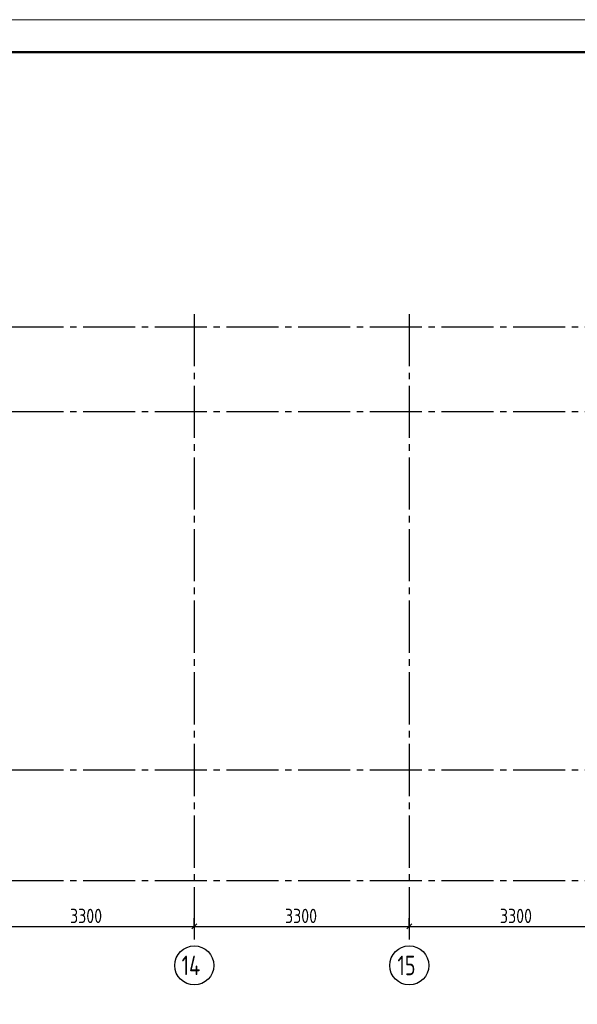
# Model space of a CAD drawing. Header units: millimetres. Extents: x 40580 to 1168286, y -220995 to 81020.
# Tile 327 of 419: x 839415 to 847976, y -113785 to -98668. Entities that reach past the tile are written whole.
import ezdxf

# ---------------------------------------------------------------- set-up
doc = ezdxf.new("R2010")
doc.units = ezdxf.units.MM
doc.linetypes.add('______5', pattern=[1100, 800, -100, 100, -100])
doc.linetypes.add('CENTER', pattern=[2, 1.25, -0.25, 0.25, -0.25])
doc.layers.add('Standard', color=7, linetype='Continuous', lineweight=25)
doc.layers.add('ОСИ', color=7, linetype='CENTER', lineweight=15)
doc.styles.add('GOST 2.304-81', font='txt')
doc.styles.add('ISOCPEUR', font='isocpeur.ttf')

msp = doc.modelspace()

# ---------------------------------------------------------------- linework, layer by layer
at = {"layer": 'Standard', "color": 251, "linetype": 'Continuous', "lineweight": -3, "true_color": 0x656565, "transparency": 33554687}
for p, q in [((842095.9, -112587.5), (842095.9, -112462.5)), ((845395.9, -112587.5), (845395.9, -112462.5)), ((842095.9, -112587.5), (842095.9, -112712.5)), ((842095.9, -112587.5), (842095.9, -112587.5)), ((845395.9, -112587.5), (845395.9, -112712.5)), ((845395.9, -112587.5), (845395.9, -112587.5))]:
    msp.add_line(p, q, dxfattribs=at)
at = {"layer": 'Standard', "color": 7, "linetype": 'Continuous', "lineweight": -3, "transparency": 33554687}
for p, q in [((838795.9, -112587.5), (842095.9, -112587.5)), ((842095.9, -112587.5), (845395.9, -112587.5)), ((845395.9, -112587.5), (848695.9, -112587.5))]:
    msp.add_line(p, q, dxfattribs=at)
at = {"layer": 'Standard', "color": 7, "linetype": 'Continuous', "lineweight": 25, "transparency": 33554687}
for p, q in [((842058.4, -112625), (842133.4, -112550)), ((845358.4, -112625), (845433.4, -112550))]:
    msp.add_line(p, q, dxfattribs=at)
at = {"layer": 'Standard', "color": 7, "linetype": 'Continuous', "lineweight": 13, "transparency": 33554687}
msp.add_lwpolyline([(825568.3, -128368.4), (867568.3, -128368.4), (867568.3, -98668.4), (825568.3, -98668.4), (825568.3, -128368.4)], close=True, dxfattribs=at)
at = {"layer": 'Standard', "color": 7, "linetype": 'Continuous', "lineweight": 50, "transparency": 33554687}
msp.add_lwpolyline([(827568.3, -99168.4), (867068.3, -99168.4), (867068.3, -127868.4), (827568.3, -127868.4), (827568.3, -99168.4)], close=True, dxfattribs=at)
at = {"layer": 'ОСИ', "color": 8, "linetype": '______5', "lineweight": -3, "transparency": 33554687}
for p, q in [((842095.9, -103187.5), (842095.9, -112887.5)), ((845395.9, -103187.5), (845395.9, -112887.5)), ((860989.6, -103387.5), (833446.2, -103387.5)), ((860989.6, -104687.5), (833446.2, -104687.5)), ((860989.6, -104687.5), (833446.2, -104687.5)), ((860989.6, -110187.5), (833446.2, -110187.5)), ((860989.6, -111887.5), (833446.2, -111887.5))]:
    msp.add_line(p, q, dxfattribs=at)
at = {"layer": 'ОСИ', "color": 7, "linetype": 'Continuous', "lineweight": -3, "transparency": 33554687}
for centre in [(842095.9, -113187.5), (845395.9, -113187.5)]:
    msp.add_circle(centre, 300, dxfattribs=at)

# ---------------------------------------------------------------- texts
at = {"layer": 'Standard', "color": 7, "linetype": 'Continuous', "lineweight": 25, "transparency": 33554687, "char_height": 220, "width": 641.47, "attachment_point": 7, "style": 'GOST 2.304-81'}
for insert in [(840187.9, -112537.5), (843487.9, -112537.5), (846787.9, -112537.5)]:
    msp.add_mtext('3300', dxfattribs=dict(at, insert=insert))
at = {"layer": 'ОСИ', "color": 7, "linetype": 'Continuous', "lineweight": 25, "transparency": 33554687, "char_height": 300, "attachment_point": 7, "style": 'ISOCPEUR'}
for s, insert, width in [('\\W0.76;14', (841900.9, -113337.5), 504.567), ('\\W0.75;15', (845215.9, -113337.5), 472.641)]:
    msp.add_mtext(s, dxfattribs=dict(at, insert=insert, width=width))

doc.saveas('drawing.dxf')
